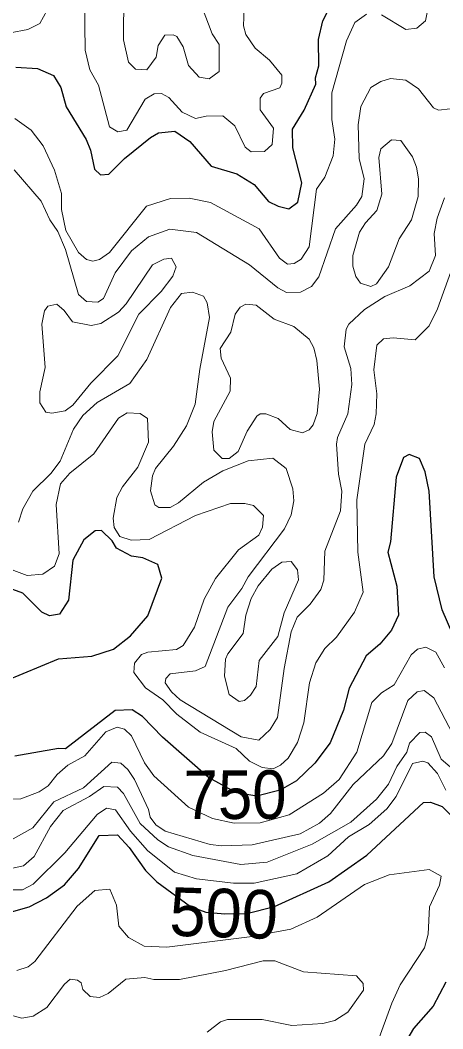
# Model space of a CAD drawing. Extents: x 763.2 to 816.8, y 7896.5 to 7952.7.
# Drawn here: x 781.792 to 783.185, y 7911.495 to 7914.818 of the extents above; entities that cross this region are included whole.
import ezdxf
from ezdxf.enums import TextEntityAlignment as Align

# ---------------------------------------------------------------- set-up
doc = ezdxf.new("R2010")
doc.units = 0
doc.header["$LTSCALE"] = 0.064
doc.layers.add('1', color=7, linetype='Continuous', lineweight=25)
doc.layers.add('2', color=7, linetype='Continuous', lineweight=13)
doc.layers.add('61', color=7, linetype='Continuous')

msp = doc.modelspace()

# ---------------------------------------------------------------- linework, layer by layer
at = {"layer": '1'}
for points in [[(782.6904, 7914.3972), (782.6894, 7914.4591), (782.7282, 7914.5211), (782.7659, 7914.6067), (782.7651, 7914.6275), (782.7762, 7914.6673), (782.7745, 7914.7536), (782.7889, 7914.8161), (782.8585, 7914.9532)], [(781.777, 7914.6631), (781.8493, 7914.6581), (781.9016, 7914.635), (781.9253, 7914.5958), (781.9429, 7914.5321), (782.0094, 7914.4249), (782.0237, 7914.3897), (782.0367, 7914.3271), (782.0565, 7914.3083), (782.084, 7914.311), (782.1354, 7914.3624), (782.2214, 7914.4318), (782.2479, 7914.4463)], [(782.2479, 7914.4463), (782.3012, 7914.4526), (782.3508, 7914.4178), (782.4208, 7914.3367), (782.5059, 7914.3116), (782.5625, 7914.2767)], [(782.5625, 7914.2767), (782.6104, 7914.2202), (782.6416, 7914.2048), (782.6768, 7914.1968), (782.7072, 7914.2187), (782.7202, 7914.2821), (782.6904, 7914.3972)], [(783.2357, 7912.7536), (783.1822, 7912.8751), (783.156, 7912.9844), (783.1393, 7913.2662), (783.1267, 7913.3304), (783.1084, 7913.3741), (783.0742, 7913.3876), (783.0554, 7913.3773), (783.0311, 7913.3123), (783.0128, 7913.0994), (783.0033, 7913.0657), (783.0327, 7912.9533), (783.0387, 7912.8581), (783.0156, 7912.8089), (782.9771, 7912.7623), (782.9319, 7912.7236), (782.8759, 7912.6171), (782.8578, 7912.5448), (782.8135, 7912.4374), (782.763, 7912.3706), (782.7027, 7912.312), (782.6482, 7912.2815), (782.5707, 7912.2621), (782.502, 7912.2739), (782.4129, 7912.3229), (782.2608, 7912.4555), (782.195, 7912.5244), (782.1608, 7912.5463), (782.1052, 7912.5443), (781.9411, 7912.417), (781.9184, 7912.4181), (781.7745, 7912.3938)], [(781.7436, 7912.6414), (781.9177, 7912.7137), (782.0275, 7912.7226), (782.0997, 7912.7458), (782.155, 7912.7897), (782.2124, 7912.8555), (782.2582, 7912.9792), (782.2459, 7913.0249), (782.1961, 7913.0472), (782.1591, 7913.0526), (782.1088, 7913.0781), (782.0952, 7913.1025), (782.0598, 7913.1364), (782.0393, 7913.1351), (782.0011, 7913.1056), (781.9653, 7913.0393), (781.9511, 7912.9075), (781.9209, 7912.8611), (781.8882, 7912.8554), (781.863, 7912.8677), (781.8001, 7912.9307), (781.7552, 7912.9471)], [(781.763, 7911.8811), (781.8213, 7911.8965), (781.8783, 7911.9265), (781.9381, 7911.9697), (781.9834, 7912.0237), (782.0516, 7912.1317), (782.1124, 7912.134), (782.1506, 7912.0922), (782.2049, 7912.0167), (782.2426, 7911.9789), (782.3526, 7911.8981), (782.404, 7911.8794), (782.4666, 7911.8736), (782.5382, 7911.8756), (782.6304, 7911.8978), (782.8091, 7911.9795), (782.9346, 7912.0671), (783.1215, 7912.2405), (783.1444, 7912.2422), (783.1829, 7912.2278), (783.2326, 7912.1773)], [(783.1949, 7911.6484), (783.1526, 7911.5703), (783.0886, 7911.4962), (783.0631, 7911.4536)]]:
    msp.add_lwpolyline(points, dxfattribs=at)
at = {"layer": '2'}
for points in [[(782.5296, 7914.8564), (782.5281, 7914.7986), (782.5349, 7914.7702), (782.566, 7914.7258), (782.614, 7914.6857), (782.6544, 7914.6362), (782.6546, 7914.61), (782.6475, 7914.5944), (782.5936, 7914.5767), (782.5824, 7914.5606), (782.5825, 7914.5224), (782.6264, 7914.4618), (782.6218, 7914.4077), (782.5965, 7914.3853), (782.553, 7914.3836), (782.533, 7914.3991), (782.4996, 7914.4697), (782.4591, 7914.5021), (782.4048, 7914.5019), (782.37, 7914.4939), (782.3254, 7914.5142), (782.2814, 7914.5628), (782.257, 7914.576), (782.2335, 7914.5756), (782.2033, 7914.557), (782.1437, 7914.455), (782.113, 7914.4495), (782.0864, 7914.4662), (782.0499, 7914.6033), (782.0215, 7914.6547), (782.0055, 7914.7191), (782.0021, 7914.9656)], [(782.1335, 7914.9046), (782.1321, 7914.7532), (782.1488, 7914.6799), (782.1715, 7914.6568), (782.2094, 7914.6537), (782.2403, 7914.6954), (782.2469, 7914.7348), (782.2683, 7914.7684), (782.2959, 7914.77), (782.3084, 7914.764), (782.3285, 7914.7302), (782.3466, 7914.6682), (782.382, 7914.63), (782.4151, 7914.6242), (782.447, 7914.6489), (782.4472, 7914.7381), (782.4244, 7914.7724), (782.3919, 7914.8592)], [(783.1427, 7914.8925), (783.1274, 7914.8156), (783.0986, 7914.7915), (783.0633, 7914.7865), (782.9821, 7914.8357)], [(781.8805, 7914.8505), (781.8563, 7914.8067), (781.8166, 7914.7867), (781.6988, 7914.7651), (781.6588, 7914.7767), (781.5833, 7914.8281)], [(782.9327, 7914.838), (782.8951, 7914.8098), (782.8677, 7914.75), (782.8191, 7914.5789), (782.819, 7914.4902), (782.8289, 7914.426), (782.8238, 7914.3706), (782.7953, 7914.3002), (782.7684, 7914.2611), (782.7437, 7914.0711), (782.7174, 7914.031), (782.6943, 7914.0158), (782.6724, 7914.0144), (782.6463, 7914.0341), (782.579, 7914.1306), (782.4186, 7914.2175), (782.3485, 7914.231), (782.2867, 7914.2308), (782.2082, 7914.2047), (782.086, 7914.052), (782.0529, 7914.0291), (782.0313, 7914.024), (782.0104, 7914.0289), (781.9841, 7914.0521), (781.9422, 7914.1254), (781.9283, 7914.1938), (781.9279, 7914.2472), (781.9044, 7914.3234), (781.8674, 7914.4034), (781.8275, 7914.4558), (781.7737, 7914.4939)], [(783.2089, 7914.5254), (783.1709, 7914.5215), (783.1537, 7914.5292), (783.1044, 7914.5913), (783.0633, 7914.6196), (783.0123, 7914.6251), (782.9807, 7914.6157), (782.9477, 7914.5957), (782.9149, 7914.533), (782.9061, 7914.4725), (782.9094, 7914.362), (782.9257, 7914.295), (782.918, 7914.2373), (782.9003, 7914.2087), (782.8315, 7914.1309), (782.7758, 7913.9724), (782.7521, 7913.9409), (782.7161, 7913.9217), (782.669, 7913.9205), (782.6405, 7913.9365), (782.5474, 7914.0115), (782.3727, 7914.1187), (782.2848, 7914.129)], [(782.0474, 7913.8887), (782.01, 7913.8906), (781.9841, 7913.9144), (781.941, 7914.0623), (781.9163, 7914.1214), (781.8889, 7914.1604), (781.861, 7914.2215), (781.7723, 7914.3253)], [(782.6155, 7912.481), (782.6397, 7912.5202), (782.6616, 7912.6826), (782.6853, 7912.8029), (782.7045, 7912.8507), (782.7478, 7912.8943), (782.7829, 7912.9421), (782.7928, 7912.9728), (782.796, 7913.069), (782.847, 7913.2012), (782.8518, 7913.2662), (782.8404, 7913.3228), (782.8338, 7913.4207), (782.8379, 7913.4428), (782.8719, 7913.5207), (782.8846, 7913.6173), (782.8811, 7913.6708), (782.8594, 7913.7421), (782.8657, 7913.8004), (782.8754, 7913.8168), (782.9263, 7913.8652), (782.9933, 7913.9072), (783.0765, 7913.9425), (783.1401, 7913.9907), (783.1607, 7914.0426), (783.156, 7914.1155), (783.1656, 7914.1655), (783.1904, 7914.2326)], [(782.2848, 7914.129), (782.2149, 7914.1046), (782.1584, 7914.0583), (782.1045, 7913.986), (782.0661, 7913.9008), (782.0474, 7913.8887)], [(782.9655, 7913.5215), (782.9668, 7913.5865), (782.9572, 7913.6659), (782.9671, 7913.7474), (782.9895, 7913.7677), (783.021, 7913.7709), (783.0932, 7913.7645), (783.1397, 7913.8109), (783.1671, 7913.8671), (783.2112, 7913.9884)], [(781.9985, 7913.5154), (782.0449, 7913.5588), (782.1528, 7913.6214), (782.2091, 7913.6998), (782.287, 7913.8716), (782.3236, 7913.9169)], [(782.3236, 7913.9169), (782.3592, 7913.9219), (782.3963, 7913.9083), (782.4081, 7913.8866), (782.4162, 7913.8382), (782.3836, 7913.6679), (782.3688, 7913.553), (782.3399, 7913.4819), (782.2967, 7913.4149), (782.2377, 7913.3408), (782.2274, 7913.3165), (782.2208, 7913.2669), (782.235, 7913.2212), (782.2489, 7913.2121), (782.2858, 7913.2122), (782.3134, 7913.2274), (782.396, 7913.2954), (782.4601, 7913.3332), (782.5436, 7913.3666), (782.6245, 7913.3748), (782.6681, 7913.3406), (782.6905, 7913.2742), (782.6941, 7913.2341), (782.685, 7913.1882), (782.6631, 7913.1423), (782.5429, 7912.9836), (782.5223, 7912.9454), (782.4764, 7912.8837), (782.4019, 7912.6889), (782.3695, 7912.6742), (782.2859, 7912.6649), (782.2717, 7912.6494), (782.2701, 7912.6347), (782.2899, 7912.6057), (782.3186, 7912.5789), (782.5206, 7912.4574), (782.5778, 7912.4464), (782.6155, 7912.481)], [(781.7298, 7913.0205), (781.8143, 7912.9885), (781.8664, 7912.9932), (781.9048, 7913.0194), (781.92, 7913.0599), (781.9101, 7913.2225), (781.9242, 7913.2906), (781.9551, 7913.3259), (782.0344, 7913.3889), (782.116, 7913.5063), (782.1448, 7913.5244), (782.1872, 7913.5226), (782.2109, 7913.5054), (782.2142, 7913.428), (782.1799, 7913.3457), (782.1291, 7913.28), (782.1102, 7913.2452), (782.0978, 7913.1776), (782.1014, 7913.1466), (782.1199, 7913.1166), (782.1571, 7913.1054), (782.2169, 7913.107), (782.3694, 7913.1859), (782.4844, 7913.2251), (782.5324, 7913.2251), (782.5603, 7913.2187), (782.5938, 7913.186), (782.5905, 7913.1479), (782.5782, 7913.1211), (782.5109, 7913.0731), (782.4353, 7912.9782), (782.398, 7912.9107), (782.3667, 7912.8186), (782.3294, 7912.7578), (782.3074, 7912.7448), (782.2123, 7912.7355), (782.1917, 7912.7285), (782.1682, 7912.7), (782.1666, 7912.6688), (782.2049, 7912.6187), (782.2614, 7912.5791), (782.3084, 7912.5312), (782.3852, 7912.4726), (782.5034, 7912.4182), (782.548, 7912.3772), (782.5889, 7912.3558), (782.6253, 7912.3516), (782.6496, 7912.3639), (782.6753, 7912.3871), (782.7057, 7912.4387), (782.7267, 7912.5031), (782.7451, 7912.6352), (782.7662, 7912.7003), (782.7957, 7912.748), (782.8341, 7912.7853), (782.8938, 7912.8673), (782.9223, 7912.9337)], [(781.7865, 7913.1639), (781.8007, 7913.2085), (781.8334, 7913.2668), (781.8931, 7913.325), (781.9232, 7913.365), (781.9677, 7913.47), (781.9985, 7913.5154)], [(782.9223, 7912.9337), (782.9045, 7913.0651), (782.9012, 7913.2382), (782.9278, 7913.4213), (782.9584, 7913.4859), (782.9655, 7913.5215)], [(782.7915, 7912.2712), (782.8435, 7912.3166), (782.9017, 7912.4064), (782.9509, 7912.5699), (782.9828, 7912.6019), (783.0247, 7912.6279), (783.0809, 7912.7276), (783.1008, 7912.7455), (783.1289, 7912.7519), (783.1612, 7912.7361), (783.1902, 7912.6838)], [(783.2168, 7912.4676), (783.1546, 7912.5853), (783.1237, 7912.61), (783.1007, 7912.6048), (783.0695, 7912.5769), (783.0164, 7912.4354), (782.9889, 7912.3941), (782.8897, 7912.2998), (782.814, 7912.2047), (782.7783, 7912.1723), (782.7145, 7912.1377), (782.556, 7912.1011), (782.456, 7912.0978), (782.418, 7912.1028), (782.2696, 7912.1467), (782.239, 7912.1669), (782.2201, 7912.1928), (782.215, 7912.2173), (782.1684, 7912.3169), (782.1467, 7912.3491), (782.1236, 7912.3703), (782.0934, 7912.3735), (782.0005, 7912.2886), (781.9026, 7912.2427), (781.8333, 7912.1575), (781.7591, 7912.116)], [(781.7193, 7912.252), (781.7933, 7912.2533), (781.8538, 7912.2759), (781.8842, 7912.2955), (781.9139, 7912.3333), (781.949, 7912.3639), (782.0044, 7912.3941), (782.0742, 7912.4734), (782.1118, 7912.4889), (782.1352, 7912.4821), (782.1581, 7912.4608), (782.2015, 7912.3711), (782.2327, 7912.3291), (782.346, 7912.2258)], [(781.7567, 7912.0224), (781.8021, 7912.0317), (781.8373, 7912.0628), (781.8918, 7912.1613), (781.9332, 7912.2143), (782.0203, 7912.2605), (782.0675, 7912.2938), (782.1125, 7912.2912), (782.1319, 7912.2703), (782.1867, 7912.1713), (782.2449, 7912.1179), (782.2806, 7912.0943), (782.3611, 7912.0659), (782.5187, 7912.0369), (782.606, 7912.0438), (782.7538, 7912.1031), (782.8819, 7912.1755), (782.9664, 7912.2518), (783.0059, 7912.301), (783.033, 7912.3596), (783.0666, 7912.4068), (783.0745, 7912.4359), (783.1089, 7912.4717), (783.1261, 7912.4721), (783.1472, 7912.4575), (783.1788, 7912.3839), (783.2386, 7912.3331)], [(781.7531, 7911.9534), (781.7998, 7911.9528), (781.8344, 7911.9715), (781.9388, 7912.0754), (782.0451, 7912.2014), (782.0764, 7912.2222), (782.1063, 7912.2167), (782.155, 7912.1465), (782.2113, 7912.0829), (782.3004, 7912.0108), (782.3731, 7911.989), (782.4948, 7911.9755), (782.5624, 7911.9755), (782.7039, 7912.0058), (782.806, 7912.0646), (782.8738, 7912.1277), (782.9422, 7912.1685), (783.0002, 7912.2199), (783.0308, 7912.2606), (783.0843, 7912.3695), (783.1187, 7912.3771), (783.135, 7912.3717), (783.1667, 7912.3366), (783.1944, 7912.2816)], [(782.346, 7912.2258), (782.4259, 7912.1877), (782.4966, 7912.1722), (782.5823, 7912.1734), (782.6787, 7912.2006), (782.7915, 7912.2712)], [(782.9674, 7911.4446), (783.0163, 7911.5801), (783.0445, 7911.6398), (783.1248, 7911.7616), (783.136, 7911.8065), (783.1408, 7911.8974), (783.1738, 7911.968), (783.1794, 7911.9983), (783.1396, 7912.0204), (783.0077, 7912.0028), (782.9268, 7911.9709), (782.7709, 7911.8631), (782.6842, 7911.8234), (782.548, 7911.7987), (782.2747, 7911.7643), (782.2005, 7911.7678), (782.1485, 7911.7956), (782.1168, 7911.833), (782.1089, 7911.9029), (782.0877, 7911.9551), (782.0372, 7911.9512), (781.9796, 7911.8994), (781.8395, 7911.7165), (781.8176, 7911.6991), (781.7803, 7911.6871)], [(781.7412, 7911.5458), (781.797, 7911.5308), (781.8348, 7911.5366), (781.8799, 7911.565), (781.9382, 7911.6425), (781.9569, 7911.6586), (781.9807, 7911.6554), (781.9928, 7911.6466), (781.9977, 7911.6246), (782.0221, 7911.6017), (782.0533, 7911.5982), (782.0816, 7911.6118), (782.1401, 7911.6592), (782.202, 7911.664), (782.2321, 7911.6574), (782.3166, 7911.6578), (782.4683, 7911.6873), (782.5923, 7911.7197), (782.6315, 7911.7196), (782.7259, 7911.6828), (782.9002, 7911.6697), (782.9222, 7911.644), (782.9238, 7911.622), (782.8711, 7911.5502), (782.8288, 7911.5226), (782.7894, 7911.5128), (782.6873, 7911.5062), (782.5889, 7911.5258), (782.4746, 7911.5258), (782.4515, 7911.5178), (782.4075, 7911.4844)]]:
    msp.add_lwpolyline(points, dxfattribs=at)
for points in [[(782.967, 7914.1903), (782.9833, 7914.245), (782.9738, 7914.3655), (782.9804, 7914.3934), (783.0153, 7914.4231), (783.0459, 7914.421), (783.0849, 7914.368), (783.0984, 7914.3339), (783.1049, 7914.295), (783.1034, 7914.2366), (783.0816, 7914.1606), (783.0406, 7914.0972), (783.0062, 7914.0048), (782.9662, 7913.9493), (782.9472, 7913.9404), (782.9135, 7913.9513), (782.8982, 7913.9733), (782.8884, 7914.0077), (782.8881, 7914.0422), (782.9105, 7914.1195), (782.9295, 7914.1506)], [(781.8629, 7913.8163), (781.8719, 7913.8599), (781.8827, 7913.8761), (781.9121, 7913.8821), (781.9364, 7913.8611), (781.9639, 7913.8242), (782.0255, 7913.8121), (782.0579, 7913.8187), (782.1156, 7913.8563), (782.1415, 7913.8837), (782.2276, 7914.0121), (782.2657, 7914.0309), (782.2902, 7914.0337), (782.3063, 7914.0052), (782.2953, 7913.9743), (782.2569, 7913.9237), (782.183, 7913.8496), (782.113, 7913.7122), (782.0246, 7913.6223), (781.9654, 7913.5501), (781.9402, 7913.5307), (781.8961, 7913.5228), (781.8764, 7913.526), (781.8565, 7913.5575), (781.8562, 7913.593), (781.874, 7913.6738)], [(782.6417, 7913.506), (782.6013, 7913.5209), (782.5831, 7913.5208), (782.5714, 7913.5133), (782.5401, 7913.4641), (782.5101, 7913.3966), (782.4806, 7913.3735), (782.4572, 7913.3735), (782.4296, 7913.4017), (782.4246, 7913.4617), (782.4302, 7913.4962), (782.4842, 7913.596), (782.4848, 7913.639), (782.4541, 7913.7041), (782.4511, 7913.7362), (782.4859, 7913.7903), (782.5007, 7913.849), (782.5168, 7913.8723), (782.5353, 7913.8824), (782.569, 7913.879), (782.6284, 7913.8333), (782.6939, 7913.8085), (782.7439, 7913.7668), (782.7598, 7913.7388), (782.7696, 7913.6962), (782.778, 7913.6026), (782.7711, 7913.522), (782.7575, 7913.4851), (782.7442, 7913.4681), (782.7227, 7913.4587), (782.6815, 7913.4696)], [(782.4807, 7912.5963), (782.4654, 7912.6573), (782.4687, 7912.7127), (782.476, 7912.7307), (782.5264, 7912.7972), (782.5352, 7912.8577), (782.553, 7912.9124), (782.5762, 7912.9546), (782.6212, 7913.0094), (782.6541, 7913.0326), (782.6852, 7913.0346), (782.7053, 7913.0066), (782.7086, 7912.9739), (782.6615, 7912.8659), (782.6404, 7912.7878), (782.5793, 7912.7089), (782.5692, 7912.6227), (782.5506, 7912.5938), (782.5307, 7912.577), (782.513, 7912.5733)]]:
    msp.add_lwpolyline(points, close=True, dxfattribs=at)

# ---------------------------------------------------------------- texts
at = {"layer": '61', "width": 0.95}
msp.add_text('750', height=0.16, rotation=0.208, dxfattribs=at).set_placement((782.5004, 7912.1865), align=Align.CENTER)
at = {"layer": '61'}
msp.add_text('500', height=0.16, rotation=358.169, dxfattribs=at).set_placement((782.4602, 7911.7965), align=Align.CENTER)

doc.saveas('drawing.dxf')
